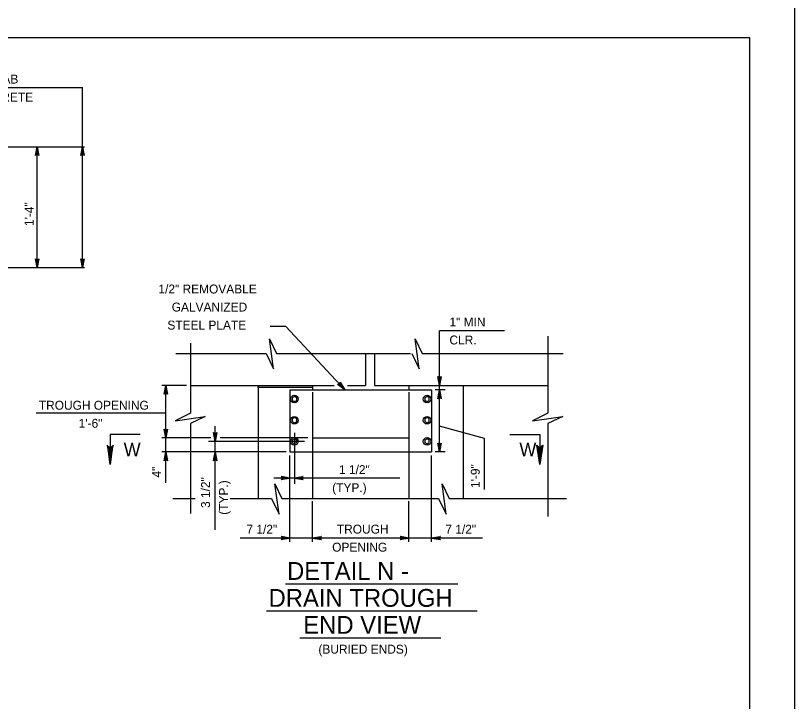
# Model space of a CAD drawing. Extents: x 636530 to 644067, y 294168 to 299122.
# Drawn here: x 641267.6 to 641529.8, y 295118.2 to 295349 of the extents above; entities that cross this region are included whole.
import ezdxf

# ---------------------------------------------------------------- set-up
doc = ezdxf.new("R2010")
doc.units = 0
doc.layers.add('1', color=7, linetype='Continuous')
doc.layers.add('PLT-BNDY', color=7, linetype='Continuous')

msp = doc.modelspace()

# ---------------------------------------------------------------- linework, layer by layer
at = {"layer": '1'}
for p, q in [((641514.78, 295341.48), (640728.78, 295341.48)), ((641514.78, 294777.48), (641514.78, 295341.48)), ((641211.01, 295324.75), (641290.19, 295324.75)), ((641290.19, 295264.18), (641290.19, 295324.75)), ((641248.09, 295304.82), (641290.86, 295304.82)), ((641274.95, 295264.18), (641274.95, 295304.82)), ((641248.09, 295264.18), (641290.86, 295264.18)), ((641358.6, 295244.41), (641353.34, 295244.41)), ((641378.45, 295223.09), (641358.6, 295244.41)), ((641410.3, 295202.16), (641410.3, 295242.93)), ((641432.24, 295242.93), (641410.3, 295242.93)), ((641446.82, 295241.12), (641446.82, 295215.25)), ((641326.51, 295238.71), (641326.51, 295215.25)), ((641321.61, 295235.25), (641351.95, 295235.25)), ((641355.47, 295235.25), (641400.52, 295235.25)), ((641385.36, 295235.25), (641385.36, 295224.51)), ((641388.41, 295235.25), (641388.41, 295224.51)), ((641404.49, 295235.25), (641451.91, 295235.25)), ((641325.11, 295224.51), (641316.87, 295224.51)), ((641318.21, 295191.79), (641318.21, 295224.51)), ((641326.51, 295224.51), (641374.92, 295224.51)), ((641349.31, 295224.51), (641349.31, 295186.43)), ((641359.98, 295223.09), (641407.65, 295223.09)), ((641359.98, 295223.09), (641359.98, 295202.16)), ((641367.6, 295224.51), (641367.6, 295223.09)), ((641379.34, 295224.51), (641385.36, 295224.51)), ((641388.41, 295224.51), (641400.03, 295224.51)), ((641400.03, 295224.51), (641446.82, 295224.51)), ((641400.03, 295224.51), (641400.03, 295223.09)), ((641407.65, 295223.09), (641407.65, 295202.16)), ((641412.26, 295223.09), (641408.91, 295223.09)), ((641418.32, 295224.51), (641418.32, 295186.43)), ((641367.6, 295222.23), (641367.6, 295186.43)), ((641400.03, 295222.23), (641400.03, 295186.43)), ((641318.21, 295215.2), (641274.53, 295215.2)), ((641326.51, 295211.67), (641326.51, 295181.45)), ((641334.81, 295175.98), (641334.81, 295210.77)), ((641425.47, 295206.64), (641410.3, 295210.81)), ((641446.82, 295211.67), (641446.82, 295180.45)), ((641361.5, 295208.59), (641361.5, 295191.46)), ((641333.31, 295206.86), (641316.87, 295206.86)), ((641364.86, 295205.71), (641332.56, 295205.71)), ((641366.03, 295206.86), (641336.45, 295206.86)), ((641367.6, 295206.86), (641400.03, 295206.86)), ((641425.47, 295189.51), (641425.47, 295206.64)), ((641358.66, 295202.16), (641316.87, 295202.16)), ((641358.66, 295202.16), (641326.65, 295202.16)), ((641359.98, 295202.16), (641407.65, 295202.16)), ((641412.26, 295202.16), (641408.91, 295202.16)), ((641359.98, 295171.89), (641359.98, 295200.9)), ((641407.65, 295171.89), (641407.65, 295200.9)), ((641397.01, 295193.35), (641354.57, 295193.35)), ((641320.61, 295186.43), (641328.05, 295186.43)), ((641339.89, 295186.43), (641353.76, 295186.43)), ((641357.28, 295186.43), (641410.01, 295186.43)), ((641413.53, 295186.43), (641453.12, 295186.43)), ((641367.6, 295171.89), (641367.6, 295185.62)), ((641400.03, 295171.89), (641400.03, 295185.62)), ((641424.79, 295173.18), (641343.21, 295173.18)), ((641358.43, 295157.73), (641416.52, 295157.73)), ((641352.07, 295148.66), (641423.05, 295148.66)), ((641363.32, 295139.59), (641410.73, 295139.59))]:
    msp.add_line(p, q, dxfattribs=at)
for points in [[(641274.95, 295304.82), (641275.51, 295301.84), (641275.35, 295302.07), (641275.15, 295302.18), (641274.95, 295302.22), (641274.75, 295302.18), (641274.55, 295302.07), (641274.39, 295301.84), (641274.95, 295304.82), (641274.55, 295302.07), (641274.75, 295302.18), (641274.95, 295304.82), (641274.95, 295302.22), (641275.15, 295302.18), (641274.95, 295304.82), (641275.35, 295302.07)], [(641290.19, 295304.82), (641290.75, 295301.84), (641290.59, 295302.07), (641290.39, 295302.18), (641290.19, 295302.22), (641289.99, 295302.18), (641289.79, 295302.07), (641289.63, 295301.84), (641290.19, 295304.82), (641289.79, 295302.07), (641289.99, 295302.18), (641290.19, 295304.82), (641290.19, 295302.22), (641290.39, 295302.18), (641290.19, 295304.82), (641290.59, 295302.07)], [(641274.95, 295264.18), (641274.39, 295267.16), (641274.55, 295266.93), (641274.75, 295266.81), (641274.95, 295266.78), (641275.15, 295266.81), (641275.35, 295266.93), (641275.51, 295267.16), (641274.95, 295264.18), (641275.35, 295266.93), (641275.15, 295266.81), (641274.95, 295264.18), (641274.95, 295266.78), (641274.75, 295266.81), (641274.95, 295264.18), (641274.55, 295266.93)], [(641290.19, 295264.18), (641289.63, 295267.16), (641289.79, 295266.93), (641289.99, 295266.81), (641290.19, 295266.78), (641290.39, 295266.81), (641290.59, 295266.93), (641290.75, 295267.16), (641290.19, 295264.18), (641290.59, 295266.93), (641290.39, 295266.81), (641290.19, 295264.18), (641290.19, 295266.78), (641289.99, 295266.81), (641290.19, 295264.18), (641289.79, 295266.93)], [(641351.95, 295235.25), (641354.49, 295230.06), (641353.11, 295240.21), (641355.47, 295235.25)], [(641400.97, 295235.25), (641403.51, 295230.06), (641402.13, 295240.21), (641404.49, 295235.25)], [(641378.45, 295223.09), (641376.01, 295224.89), (641376.14, 295224.86), (641376.28, 295224.83), (641376.39, 295224.85), (641376.51, 295224.88), (641376.59, 295224.93), (641376.68, 295224.99), (641376.74, 295225.07), (641376.8, 295225.15), (641376.83, 295225.26), (641376.87, 295225.37), (641376.85, 295225.51), (641376.83, 295225.65), (641378.45, 295223.09), (641376.85, 295225.51), (641376.87, 295225.37), (641378.45, 295223.09), (641376.83, 295225.26), (641376.8, 295225.15), (641378.45, 295223.09), (641376.74, 295225.07), (641376.68, 295224.99), (641378.45, 295223.09), (641376.59, 295224.93), (641376.51, 295224.88), (641378.45, 295223.09), (641376.39, 295224.85), (641376.28, 295224.83), (641378.45, 295223.09), (641376.14, 295224.86)], [(641410.3, 295224.51), (641409.74, 295227.49), (641409.82, 295227.38), (641409.9, 295227.26), (641410, 295227.2), (641410.1, 295227.14), (641410.2, 295227.12), (641410.3, 295227.11), (641410.4, 295227.12), (641410.5, 295227.14), (641410.6, 295227.2), (641410.7, 295227.26), (641410.78, 295227.38), (641410.86, 295227.49), (641410.3, 295224.51), (641410.78, 295227.38), (641410.7, 295227.26), (641410.3, 295224.51), (641410.6, 295227.2), (641410.5, 295227.14), (641410.3, 295224.51), (641410.4, 295227.12), (641410.3, 295227.11), (641410.3, 295224.51), (641410.2, 295227.12), (641410.1, 295227.14), (641410.3, 295224.51), (641410, 295227.2), (641409.9, 295227.26), (641410.3, 295224.51), (641409.82, 295227.38)], [(641318.21, 295224.51), (641318.77, 295221.53), (641318.69, 295221.64), (641318.61, 295221.75), (641318.51, 295221.81), (641318.41, 295221.87), (641318.31, 295221.89), (641318.21, 295221.91), (641318.11, 295221.89), (641318.01, 295221.87), (641317.91, 295221.81), (641317.81, 295221.75), (641317.73, 295221.64), (641317.65, 295221.53), (641318.21, 295224.51), (641317.73, 295221.64), (641317.81, 295221.75), (641318.21, 295224.51), (641317.91, 295221.81), (641318.01, 295221.87), (641318.21, 295224.51), (641318.11, 295221.89), (641318.21, 295221.91), (641318.21, 295224.51), (641318.31, 295221.89), (641318.41, 295221.87), (641318.21, 295224.51), (641318.51, 295221.81), (641318.61, 295221.75), (641318.21, 295224.51), (641318.69, 295221.64)], [(641410.35, 295223.03), (641410.91, 295220.04), (641410.83, 295220.16), (641410.75, 295220.27), (641410.65, 295220.33), (641410.55, 295220.39), (641410.45, 295220.41), (641410.35, 295220.43), (641410.25, 295220.41), (641410.15, 295220.39), (641410.05, 295220.33), (641409.95, 295220.27), (641409.87, 295220.16), (641409.79, 295220.04), (641410.35, 295223.03), (641409.87, 295220.16), (641409.95, 295220.27), (641410.35, 295223.03), (641410.05, 295220.33), (641410.15, 295220.39), (641410.35, 295223.03), (641410.25, 295220.41), (641410.35, 295220.43), (641410.35, 295223.03), (641410.45, 295220.41), (641410.55, 295220.39), (641410.35, 295223.03), (641410.65, 295220.33), (641410.75, 295220.27), (641410.35, 295223.03), (641410.83, 295220.16)], [(641362.25, 295219.5), (641362.25, 295220.37), (641361.5, 295220.8), (641360.75, 295220.37), (641360.75, 295219.5), (641361.5, 295219.07), (641362.25, 295219.5)], [(641406.88, 295219.5), (641406.88, 295220.37), (641406.13, 295220.8), (641405.38, 295220.37), (641405.38, 295219.5), (641406.13, 295219.07), (641406.88, 295219.5)], [(641326.51, 295215.19), (641321.33, 295212.65), (641331.47, 295214.03), (641326.51, 295211.67)], [(641446.82, 295215.19), (641441.64, 295212.65), (641451.78, 295214.03), (641446.82, 295211.67)], [(641362.25, 295212.39), (641362.25, 295213.26), (641361.5, 295213.69), (641360.75, 295213.26), (641360.75, 295212.39), (641361.5, 295211.96), (641362.25, 295212.39)], [(641406.88, 295212.39), (641406.88, 295213.26), (641406.13, 295213.69), (641405.38, 295213.26), (641405.38, 295212.39), (641406.13, 295211.96), (641406.88, 295212.39)], [(641318.24, 295206.87), (641317.68, 295209.85), (641317.76, 295209.73), (641317.84, 295209.62), (641317.94, 295209.56), (641318.04, 295209.5), (641318.14, 295209.48), (641318.24, 295209.47), (641318.34, 295209.48), (641318.44, 295209.5), (641318.54, 295209.56), (641318.64, 295209.62), (641318.72, 295209.73), (641318.8, 295209.85), (641318.24, 295206.87), (641318.72, 295209.73), (641318.64, 295209.62), (641318.24, 295206.87), (641318.54, 295209.56), (641318.44, 295209.5), (641318.24, 295206.87), (641318.34, 295209.48), (641318.24, 295209.47), (641318.24, 295206.87), (641318.14, 295209.48), (641318.04, 295209.5), (641318.24, 295206.87), (641317.94, 295209.56), (641317.84, 295209.62), (641318.24, 295206.87), (641317.76, 295209.73)], [(641309.56, 295208.04), (641299.48, 295208.04), (641299.48, 295197.96)], [(641334.81, 295205.71), (641334.25, 295208.7), (641334.33, 295208.58), (641334.41, 295208.47), (641334.51, 295208.41), (641334.61, 295208.35), (641334.71, 295208.33), (641334.81, 295208.31), (641334.91, 295208.33), (641335.01, 295208.35), (641335.11, 295208.41), (641335.21, 295208.47), (641335.29, 295208.58), (641335.37, 295208.7), (641334.81, 295205.71), (641335.29, 295208.58), (641335.21, 295208.47), (641334.81, 295205.71), (641335.11, 295208.41), (641335.01, 295208.35), (641334.81, 295205.71), (641334.91, 295208.33), (641334.81, 295208.31), (641334.81, 295205.71), (641334.71, 295208.33), (641334.61, 295208.35), (641334.81, 295205.71), (641334.51, 295208.41), (641334.41, 295208.47), (641334.81, 295205.71), (641334.33, 295208.58)], [(641433.98, 295208.04), (641444.06, 295208.04), (641444.06, 295197.96)], [(641362.25, 295205.28), (641362.25, 295206.15), (641361.5, 295206.58), (641360.75, 295206.15), (641360.75, 295205.28), (641361.5, 295204.85), (641362.25, 295205.28)], [(641406.88, 295205.28), (641406.88, 295206.15), (641406.13, 295206.58), (641405.38, 295206.15), (641405.38, 295205.28), (641406.13, 295204.85), (641406.88, 295205.28)], [(641410.3, 295202.16), (641409.74, 295205.14), (641409.82, 295205.02), (641409.9, 295204.91), (641410, 295204.85), (641410.1, 295204.79), (641410.2, 295204.77), (641410.3, 295204.76), (641410.4, 295204.77), (641410.5, 295204.79), (641410.6, 295204.85), (641410.7, 295204.91), (641410.78, 295205.02), (641410.86, 295205.14), (641410.3, 295202.16), (641410.78, 295205.02), (641410.7, 295204.91), (641410.3, 295202.16), (641410.6, 295204.85), (641410.5, 295204.79), (641410.3, 295202.16), (641410.4, 295204.77), (641410.3, 295204.76), (641410.3, 295202.16), (641410.2, 295204.77), (641410.1, 295204.79), (641410.3, 295202.16), (641410, 295204.85), (641409.9, 295204.91), (641410.3, 295202.16), (641409.82, 295205.02)], [(641298.71, 295204.06), (641299.15, 295203.83), (641299.48, 295197.96), (641298.71, 295204.06), (641298.44, 295204.37), (641299.48, 295197.96), (641299.77, 295203.83), (641300.21, 295204.04), (641299.48, 295197.96), (641300.5, 295204.37), (641300.21, 295204.04)], [(641318.21, 295202.16), (641318.77, 295199.17), (641318.69, 295199.29), (641318.61, 295199.4), (641318.51, 295199.46), (641318.41, 295199.52), (641318.31, 295199.54), (641318.21, 295199.56), (641318.11, 295199.54), (641318.01, 295199.52), (641317.91, 295199.46), (641317.81, 295199.4), (641317.73, 295199.29), (641317.65, 295199.17), (641318.21, 295202.16), (641317.73, 295199.29), (641317.81, 295199.4), (641318.21, 295202.16), (641317.91, 295199.46), (641318.01, 295199.52), (641318.21, 295202.16), (641318.11, 295199.54), (641318.21, 295199.56), (641318.21, 295202.16), (641318.31, 295199.54), (641318.41, 295199.52), (641318.21, 295202.16), (641318.51, 295199.46), (641318.61, 295199.4), (641318.21, 295202.16), (641318.69, 295199.29)], [(641334.81, 295202.16), (641335.37, 295199.17), (641335.29, 295199.29), (641335.21, 295199.4), (641335.11, 295199.46), (641335.01, 295199.52), (641334.91, 295199.54), (641334.81, 295199.56), (641334.71, 295199.54), (641334.61, 295199.52), (641334.51, 295199.46), (641334.41, 295199.4), (641334.33, 295199.29), (641334.25, 295199.17), (641334.81, 295202.16), (641334.33, 295199.29), (641334.41, 295199.4), (641334.81, 295202.16), (641334.51, 295199.46), (641334.61, 295199.52), (641334.81, 295202.16), (641334.71, 295199.54), (641334.81, 295199.56), (641334.81, 295202.16), (641334.91, 295199.54), (641335.01, 295199.52), (641334.81, 295202.16), (641335.11, 295199.46), (641335.21, 295199.4), (641334.81, 295202.16), (641335.29, 295199.29)], [(641444.82, 295204.06), (641444.38, 295203.83), (641444.06, 295197.96), (641444.82, 295204.06), (641445.09, 295204.37), (641444.06, 295197.96), (641443.76, 295203.83), (641443.33, 295204.04), (641444.06, 295197.96), (641443.04, 295204.37), (641443.33, 295204.04)], [(641359.98, 295193.35), (641356.99, 295192.79), (641357.11, 295192.87), (641357.22, 295192.95), (641357.28, 295193.05), (641357.34, 295193.15), (641357.36, 295193.25), (641357.38, 295193.35), (641357.36, 295193.45), (641357.34, 295193.55), (641357.28, 295193.65), (641357.22, 295193.75), (641357.11, 295193.83), (641356.99, 295193.91), (641359.98, 295193.35), (641357.11, 295193.83), (641357.22, 295193.75), (641359.98, 295193.35), (641357.28, 295193.65), (641357.34, 295193.55), (641359.98, 295193.35), (641357.36, 295193.45), (641357.38, 295193.35), (641359.98, 295193.35), (641357.36, 295193.25), (641357.34, 295193.15), (641359.98, 295193.35), (641357.28, 295193.05), (641357.22, 295192.95), (641359.98, 295193.35), (641357.11, 295192.87)], [(641361.5, 295193.35), (641364.48, 295193.91), (641364.37, 295193.83), (641364.25, 295193.75), (641364.19, 295193.65), (641364.13, 295193.55), (641364.12, 295193.45), (641364.1, 295193.35), (641364.12, 295193.25), (641364.13, 295193.15), (641364.19, 295193.05), (641364.25, 295192.95), (641364.37, 295192.87), (641364.48, 295192.79), (641361.5, 295193.35), (641364.37, 295192.87), (641364.25, 295192.95), (641361.5, 295193.35), (641364.19, 295193.05), (641364.13, 295193.15), (641361.5, 295193.35), (641364.12, 295193.25), (641364.1, 295193.35), (641361.5, 295193.35), (641364.12, 295193.45), (641364.13, 295193.55), (641361.5, 295193.35), (641364.19, 295193.65), (641364.25, 295193.75), (641361.5, 295193.35), (641364.37, 295193.83)], [(641353.76, 295186.43), (641356.3, 295181.24), (641354.92, 295191.39), (641357.28, 295186.43)], [(641410.01, 295186.43), (641412.55, 295181.24), (641411.17, 295191.39), (641413.53, 295186.43)], [(641359.98, 295173.18), (641356.99, 295172.62), (641357.11, 295172.7), (641357.22, 295172.78), (641357.28, 295172.88), (641357.34, 295172.98), (641357.36, 295173.08), (641357.38, 295173.18), (641357.36, 295173.28), (641357.34, 295173.38), (641357.28, 295173.48), (641357.22, 295173.58), (641357.11, 295173.66), (641356.99, 295173.74), (641359.98, 295173.18), (641357.11, 295173.66), (641357.22, 295173.58), (641359.98, 295173.18), (641357.28, 295173.48), (641357.34, 295173.38), (641359.98, 295173.18), (641357.36, 295173.28), (641357.38, 295173.18), (641359.98, 295173.18), (641357.36, 295173.08), (641357.34, 295172.98), (641359.98, 295173.18), (641357.28, 295172.88), (641357.22, 295172.78), (641359.98, 295173.18), (641357.11, 295172.7)], [(641367.6, 295173.18), (641370.58, 295173.74), (641370.46, 295173.66), (641370.35, 295173.58), (641370.29, 295173.48), (641370.23, 295173.38), (641370.21, 295173.28), (641370.2, 295173.18), (641370.21, 295173.08), (641370.23, 295172.98), (641370.29, 295172.88), (641370.35, 295172.78), (641370.46, 295172.7), (641370.58, 295172.62), (641367.6, 295173.18), (641370.46, 295172.7), (641370.35, 295172.78), (641367.6, 295173.18), (641370.29, 295172.88), (641370.23, 295172.98), (641367.6, 295173.18), (641370.21, 295173.08), (641370.2, 295173.18), (641367.6, 295173.18), (641370.21, 295173.28), (641370.23, 295173.38), (641367.6, 295173.18), (641370.29, 295173.48), (641370.35, 295173.58), (641367.6, 295173.18), (641370.46, 295173.66)], [(641400.03, 295173.18), (641397.05, 295172.62), (641397.16, 295172.7), (641397.28, 295172.78), (641397.34, 295172.88), (641397.4, 295172.98), (641397.41, 295173.08), (641397.43, 295173.18), (641397.41, 295173.28), (641397.4, 295173.38), (641397.34, 295173.48), (641397.28, 295173.58), (641397.16, 295173.66), (641397.05, 295173.74), (641400.03, 295173.18), (641397.16, 295173.66), (641397.28, 295173.58), (641400.03, 295173.18), (641397.34, 295173.48), (641397.4, 295173.38), (641400.03, 295173.18), (641397.41, 295173.28), (641397.43, 295173.18), (641400.03, 295173.18), (641397.41, 295173.08), (641397.4, 295172.98), (641400.03, 295173.18), (641397.34, 295172.88), (641397.28, 295172.78), (641400.03, 295173.18), (641397.16, 295172.7)], [(641407.65, 295173.18), (641410.63, 295173.74), (641410.52, 295173.66), (641410.4, 295173.58), (641410.35, 295173.48), (641410.29, 295173.38), (641410.27, 295173.28), (641410.25, 295173.18), (641410.27, 295173.08), (641410.29, 295172.98), (641410.35, 295172.88), (641410.4, 295172.78), (641410.52, 295172.7), (641410.63, 295172.62), (641407.65, 295173.18), (641410.52, 295172.7), (641410.4, 295172.78), (641407.65, 295173.18), (641410.35, 295172.88), (641410.29, 295172.98), (641407.65, 295173.18), (641410.27, 295173.08), (641410.25, 295173.18), (641407.65, 295173.18), (641410.27, 295173.28), (641410.29, 295173.38), (641407.65, 295173.18), (641410.35, 295173.48), (641410.4, 295173.58), (641407.65, 295173.18), (641410.52, 295173.66)]]:
    msp.add_lwpolyline(points, dxfattribs=at)
msp.add_lwpolyline([(641349.31, 295224.51), (641367.6, 295224.51), (641367.6, 295223.78), (641349.31, 295223.78)], close=True, dxfattribs=at)
for centre in [(641361.5, 295219.94), (641406.13, 295219.94), (641361.5, 295212.82), (641406.13, 295212.82), (641361.5, 295205.71), (641406.13, 295205.71)]:
    msp.add_circle(centre, 1.27, dxfattribs=at)
at = {"layer": 'PLT-BNDY'}
msp.add_lwpolyline([(640688.78, 295356.48), (641529.78, 295356.48), (641529.78, 294762.48), (640688.78, 294762.48)], close=True, dxfattribs=at)

# ---------------------------------------------------------------- texts
at = {"layer": '1'}
for s, height, p in [('BRIDGE APPROACH SLAB', 3, (641218.18, 295326.11)), ('CLASS AA CEMENT CONCRETE', 3, (641212.24, 295320.04)), ('1/2" REMOVABLE', 3, (641315.72, 295255.47)), ('GALVANIZED', 3, (641320.19, 295249.4)), ('STEEL PLATE', 3, (641318.72, 295243.33)), ('1" MIN', 3, (641413.67, 295244.38)), ('CLR.', 3, (641413.67, 295238.31)), ('TROUGH OPENING', 3, (641275.46, 295216.35)), ('1\'-6"', 3, (641288.87, 295210.28)), ('W', 4.5, (641304.03, 295200.71)), ('W', 4.5, (641437.22, 295200.71)), ('1 1/2"', 3, (641376.49, 295194.69)), ('(TYP.)', 3, (641374.21, 295188.62)), ('7 1/2"', 3, (641345.34, 295174.63)), ('TROUGH', 3, (641375.78, 295174.67)), ('7 1/2"', 3, (641412.29, 295174.63)), ('OPENING', 3, (641374.2, 295168.6)), ('DETAIL N -', 6, (641359.01, 295159.1)), ('DRAIN TROUGH', 6, (641352.78, 295150.03)), ('END VIEW', 6, (641364.47, 295140.95)), ('(BURIED ENDS)', 3, (641369.56, 295134.27))]:
    msp.add_text(s, height=height, dxfattribs=at).set_placement(p)
for s, p in [('1\'-4"', (641273.68, 295278.16)), ('4"', (641316.57, 295193.54)), ('1\'-9"', (641423.87, 295190.01)), ('3 1/2"', (641333.06, 295183.29)), ('(TYP.)', (641339.13, 295181.01))]:
    msp.add_text(s, height=3, rotation=90, dxfattribs=at).set_placement(p)

doc.saveas('drawing.dxf')
